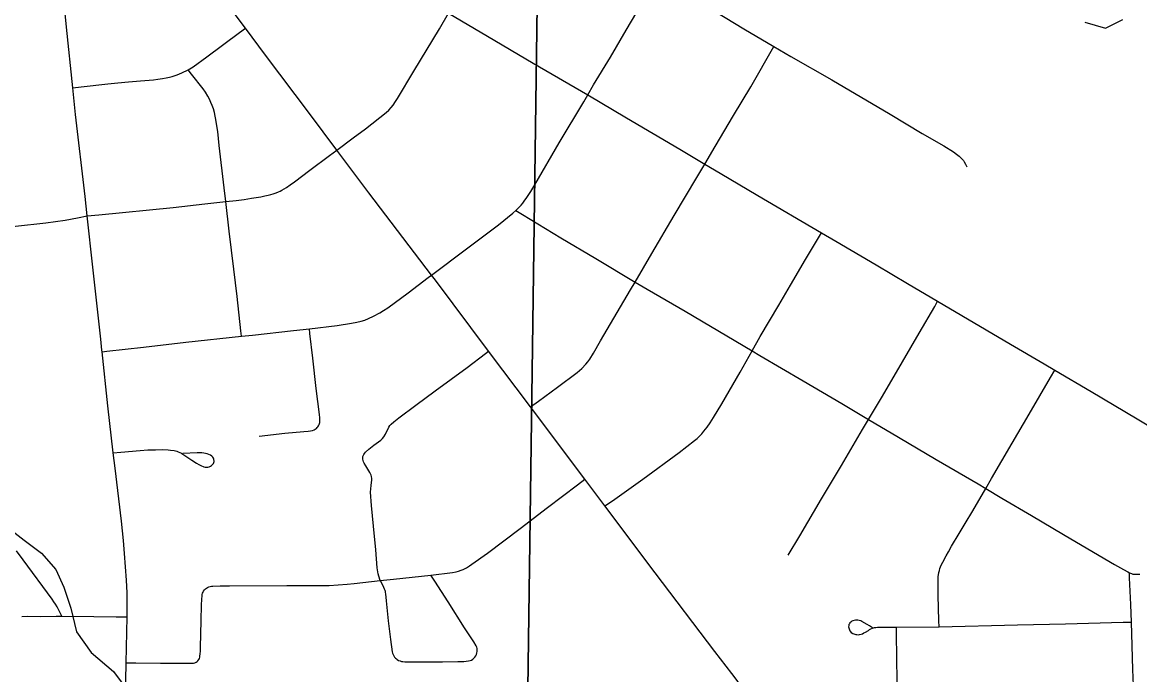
# Model space of a CAD drawing. Extents: x 0 to 34, y 0 to 22.
# Drawn here: x 4.0719 to 4.4125, y 15.4695 to 15.6684 of the extents above; entities that cross this region are included whole.
import ezdxf

# ---------------------------------------------------------------- set-up
doc = ezdxf.new("R2010")
doc.units = 0
for name, color, linetype in [('GM_X_City_Street', 7, 'Continuous'), ('GM_X_Corporation', 7, 'Continuous'), ('GM_X_County_Road', 7, 'Continuous'), ('GM_X_Minor_River', 7, 'Continuous'), ('GM_X_State_Route', 7, 'Continuous')]:
    doc.layers.add(name, color=color, linetype=linetype)

msp = doc.modelspace()

# ---------------------------------------------------------------- linework, layer by layer
at = {"layer": 'GM_X_City_Street'}
for points in [[(4.09623, 15.56797), (4.09772, 15.56813), (4.10882, 15.56937), (4.12179, 15.57089), (4.13875, 15.57272), (4.14209, 15.57308), (4.15463, 15.57448), (4.15945, 15.57503), (4.16791, 15.57604), (4.17223, 15.57666), (4.17387, 15.57699), (4.17519, 15.57732), (4.1763, 15.57765), (4.17745, 15.5781), (4.17901, 15.57884), (4.1809, 15.57987), (4.18205, 15.58057), (4.18333, 15.58139), (4.18955, 15.58596), (4.19569, 15.59065), (4.19666, 15.59138), (4.20734, 15.59941), (4.21708, 15.60669), (4.22148, 15.61023), (4.22236, 15.61104), (4.22286, 15.61154), (4.22395, 15.61269), (4.22445, 15.61333), (4.22489, 15.61393), (4.22571, 15.61504), (4.22691, 15.61689), (4.22818, 15.61891), (4.23556, 15.63165), (4.24306, 15.64424), (4.24427, 15.6463), (4.24606, 15.64934), (4.2512, 15.65781), (4.25603, 15.66608), (4.26546, 15.68213)], [(4.26546, 15.68213), (4.26735, 15.68105), (4.2741, 15.67718), (4.2833, 15.67169), (4.2919, 15.6665), (4.30105, 15.66106), (4.30616, 15.65803), (4.31864, 15.65088), (4.33644, 15.6404), (4.34619, 15.63456), (4.35281, 15.63074), (4.35573, 15.62893), (4.35666, 15.62829), (4.3575, 15.62765), (4.35805, 15.62716), (4.35846, 15.62673), (4.35879, 15.6263), (4.35907, 15.62591), (4.35946, 15.62523), (4.35984, 15.62433)], [(4.1678, 15.62947), (4.17279, 15.63318), (4.17653, 15.63596), (4.18286, 15.64098), (4.18365, 15.64168), (4.18439, 15.64247), (4.18496, 15.64321), (4.1857, 15.64427), (4.18632, 15.64521), (4.19129, 15.6535), (4.19907, 15.66647), (4.20183, 15.67127)], [(4.08733, 15.64845), (4.08991, 15.64876), (4.09801, 15.6497), (4.10108, 15.65004), (4.10428, 15.65034), (4.10792, 15.65065), (4.11059, 15.65082), (4.11195, 15.6509), (4.11327, 15.65106), (4.11471, 15.65127), (4.11577, 15.65147), (4.1168, 15.65168), (4.11763, 15.65189), (4.1191, 15.65238), (4.12059, 15.653), (4.12245, 15.65395), (4.12396, 15.65489), (4.12819, 15.65789), (4.13814, 15.6653), (4.13993, 15.66663)], [(4.22684, 15.55115), (4.22927, 15.55296), (4.23502, 15.55723), (4.24104, 15.56166), (4.24251, 15.56291), (4.24374, 15.5642), (4.24432, 15.56493), (4.24493, 15.56575), (4.246, 15.56756), (4.24814, 15.57134), (4.25735, 15.58685), (4.25875, 15.58925), (4.26384, 15.59795), (4.27066, 15.60951), (4.27749, 15.62111), (4.27993, 15.62524), (4.28309, 15.63062), (4.28867, 15.64004), (4.29397, 15.64881), (4.30105, 15.66106)], [(4.13875, 15.57272), (4.13856, 15.57437), (4.13739, 15.58485), (4.1364, 15.59319), (4.13502, 15.60479), (4.13394, 15.6138), (4.13343, 15.61799), (4.13198, 15.63088), (4.1315, 15.63514), (4.13117, 15.63744), (4.13092, 15.63884), (4.13071, 15.63987), (4.13047, 15.64098), (4.13018, 15.64205), (4.12981, 15.64307), (4.12944, 15.64402), (4.12902, 15.64497), (4.12853, 15.64595), (4.12777, 15.64714), (4.12705, 15.64817), (4.12351, 15.65261), (4.12245, 15.65395)], [(4.13394, 15.6138), (4.13715, 15.61416), (4.13953, 15.61445), (4.14181, 15.61478), (4.14323, 15.61502), (4.14461, 15.61528), (4.14586, 15.61552), (4.14686, 15.61573), (4.14766, 15.61593), (4.14839, 15.61616), (4.14931, 15.61646), (4.15002, 15.61676), (4.15054, 15.617), (4.15108, 15.6173), (4.15171, 15.61765), (4.15241, 15.61811), (4.15362, 15.61891), (4.15487, 15.61978), (4.15958, 15.62333), (4.16554, 15.62779), (4.1678, 15.62947)], [(4.0917, 15.60942), (4.09521, 15.60977), (4.11796, 15.61202), (4.12759, 15.6131), (4.13394, 15.6138)], [(4.04994, 15.60405), (4.05349, 15.60442), (4.06274, 15.60547), (4.06984, 15.6063), (4.07912, 15.60726), (4.085, 15.60812), (4.08872, 15.60878), (4.0917, 15.60942)], [(4.22236, 15.61104), (4.22443, 15.6098), (4.23607, 15.60277), (4.2467, 15.59644), (4.25875, 15.58925), (4.26235, 15.58711), (4.27403, 15.58041), (4.2944, 15.56828), (4.29673, 15.56688), (4.30993, 15.55912), (4.32169, 15.55221), (4.3299, 15.54737), (4.33905, 15.54198), (4.35048, 15.53515), (4.36327, 15.52768), (4.3656, 15.52628), (4.37051, 15.52336), (4.37956, 15.51806), (4.38934, 15.51226), (4.39848, 15.50692), (4.40489, 15.50314), (4.40756, 15.50158), (4.40896, 15.50084), (4.4094, 15.50063), (4.41008, 15.50034), (4.41047, 15.50022), (4.41092, 15.50016), (4.41139, 15.50014), (4.41262, 15.50022)], [(4.24951, 15.52097), (4.25178, 15.52258), (4.26103, 15.52916), (4.27217, 15.53727), (4.27686, 15.54089), (4.27768, 15.54159), (4.27849, 15.54237), (4.27904, 15.54294), (4.2797, 15.54377), (4.28064, 15.54496), (4.28163, 15.54636), (4.28257, 15.54792), (4.2852, 15.55215), (4.2907, 15.56172), (4.2944, 15.56828), (4.29688, 15.57268), (4.30255, 15.58218), (4.30612, 15.58831), (4.31069, 15.59608), (4.31459, 15.60274), (4.3155, 15.60429)], [(4.30541, 15.50596), (4.3089, 15.51184), (4.31556, 15.52311), (4.32168, 15.53335), (4.32805, 15.54429), (4.3299, 15.54737), (4.33414, 15.55444), (4.34022, 15.56489), (4.34535, 15.57369), (4.35004, 15.58183), (4.35094, 15.5834)], [(4.14408, 15.5423), (4.15193, 15.54313), (4.15773, 15.54366), (4.15904, 15.54381), (4.15978, 15.54391), (4.1604, 15.54403), (4.16087, 15.5442), (4.16122, 15.54436), (4.16157, 15.54459), (4.16184, 15.54486), (4.16206, 15.54512), (4.16225, 15.54543), (4.16241, 15.54578), (4.16254, 15.54609), (4.16261, 15.54644), (4.16266, 15.54683), (4.16265, 15.54722), (4.16261, 15.54788), (4.1625, 15.54891), (4.16151, 15.55674), (4.16046, 15.56605), (4.15961, 15.5736), (4.15945, 15.57503)], [(4.18105, 15.49824), (4.18064, 15.49957), (4.18043, 15.50023), (4.18027, 15.50089), (4.1801, 15.50208), (4.17965, 15.50763), (4.17895, 15.51479), (4.17841, 15.52108), (4.17808, 15.52523), (4.17812, 15.52622), (4.17824, 15.52725), (4.17839, 15.52815), (4.17845, 15.52881), (4.17845, 15.52938), (4.17841, 15.52992), (4.17827, 15.53037), (4.17809, 15.53076), (4.17783, 15.53119), (4.17726, 15.53218), (4.17664, 15.53321), (4.17615, 15.53403), (4.17595, 15.53444), (4.1758, 15.53481), (4.17572, 15.53526), (4.17569, 15.53568), (4.17576, 15.53609), (4.17603, 15.5367), (4.17624, 15.53697), (4.17656, 15.53736), (4.17758, 15.53831), (4.1791, 15.5395), (4.18122, 15.54102), (4.18176, 15.54156), (4.18217, 15.54209), (4.18262, 15.54287), (4.18299, 15.54361), (4.1834, 15.54452), (4.18369, 15.54505), (4.18398, 15.54546), (4.18435, 15.54592), (4.18517, 15.54666), (4.18665, 15.54781), (4.19191, 15.55172), (4.19776, 15.55612), (4.20753, 15.56319), (4.21312, 15.56751), (4.214, 15.56819)], [(4.3514, 15.48416), (4.35135, 15.48597), (4.35114, 15.49382), (4.35106, 15.49732), (4.3511, 15.49876), (4.35113, 15.49942), (4.35121, 15.50001), (4.35134, 15.50065), (4.35147, 15.50127), (4.35165, 15.50186), (4.35184, 15.50242), (4.35214, 15.50312), (4.35249, 15.50386), (4.35351, 15.50574), (4.35422, 15.50703), (4.35521, 15.50867), (4.35751, 15.51258), (4.35932, 15.5156), (4.36166, 15.51953), (4.3656, 15.52628), (4.36738, 15.52932), (4.3737, 15.54017), (4.37889, 15.54901), (4.38538, 15.56016), (4.38667, 15.56237)], [(4.09966, 15.5372), (4.10191, 15.53739), (4.10787, 15.53788), (4.11017, 15.53805), (4.11252, 15.53813), (4.11462, 15.53815), (4.11637, 15.53809), (4.11708, 15.53801), (4.11823, 15.53784), (4.11901, 15.53764), (4.11948, 15.5375), (4.11997, 15.53731), (4.12042, 15.53709), (4.1209, 15.5368), (4.12238, 15.53577), (4.12359, 15.53495), (4.12499, 15.53402), (4.1257, 15.53362), (4.12637, 15.53328), (4.12727, 15.53294), (4.12768, 15.53285), (4.1281, 15.53283), (4.12852, 15.53285), (4.12892, 15.53291), (4.12933, 15.53308), (4.12962, 15.53328), (4.12992, 15.53359), (4.13016, 15.5339), (4.13042, 15.53458), (4.13035, 15.53526), (4.13023, 15.53557), (4.13004, 15.53585), (4.12972, 15.53618), (4.12933, 15.53645), (4.1288, 15.5367), (4.1283, 15.53688), (4.12778, 15.53702), (4.12725, 15.53711), (4.12666, 15.53715), (4.12606, 15.53715), (4.12523, 15.53713), (4.12085, 15.53698)], [(4.10355, 15.4731), (4.10655, 15.4731), (4.11401, 15.47309), (4.12206, 15.47306), (4.12375, 15.47306), (4.12414, 15.47308), (4.12451, 15.47317), (4.12488, 15.47331), (4.12521, 15.47351), (4.12548, 15.47378), (4.12573, 15.47413), (4.12589, 15.4745), (4.126, 15.47487), (4.12607, 15.47529), (4.12613, 15.47574), (4.12621, 15.47676), (4.12624, 15.47785), (4.1264, 15.48606), (4.12654, 15.4907), (4.12662, 15.49251), (4.12671, 15.49354), (4.12677, 15.49399), (4.12687, 15.49438), (4.12701, 15.49469), (4.1272, 15.495), (4.12751, 15.49543), (4.12778, 15.49568), (4.12808, 15.49593), (4.12841, 15.49613), (4.12878, 15.49632), (4.12915, 15.49642), (4.12956, 15.4965), (4.13004, 15.49655), (4.13223, 15.49661), (4.1351, 15.49659), (4.15254, 15.49669), (4.16273, 15.49673), (4.16549, 15.49676), (4.16816, 15.4969), (4.17092, 15.49713), (4.17308, 15.49735), (4.18105, 15.49824), (4.18512, 15.4987), (4.19649, 15.49989), (4.2031, 15.50067), (4.20415, 15.50088), (4.20493, 15.50109), (4.20574, 15.50135), (4.20627, 15.50156), (4.20674, 15.50179), (4.20736, 15.50213), (4.2082, 15.50267), (4.20896, 15.5032), (4.21373, 15.50661), (4.22373, 15.51415), (4.23202, 15.52046), (4.24114, 15.52743), (4.24336, 15.52912)], [(4.08397, 15.48733), (4.08341, 15.48857), (4.08301, 15.48943), (4.08258, 15.49023), (4.08207, 15.49101), (4.08156, 15.49175), (4.08101, 15.49258), (4.07221, 15.5045), (4.0702, 15.50726)], [(4.18105, 15.49824), (4.18179, 15.49675), (4.18228, 15.49568), (4.1824, 15.49527), (4.18251, 15.49495), (4.18257, 15.49455), (4.18262, 15.49418), (4.18283, 15.492), (4.18344, 15.48596), (4.18412, 15.48029), (4.18464, 15.47654), (4.18478, 15.47605), (4.18494, 15.47566), (4.18517, 15.47527), (4.18541, 15.4749), (4.18566, 15.47461), (4.18595, 15.47434), (4.18623, 15.47412), (4.18664, 15.47389), (4.18706, 15.47371), (4.18751, 15.47359), (4.18788, 15.47352), (4.18856, 15.47346), (4.18933, 15.47346), (4.19365, 15.47346), (4.19999, 15.47346), (4.20467, 15.47351), (4.2065, 15.47356), (4.20727, 15.47363), (4.20792, 15.47373), (4.20846, 15.47388), (4.20883, 15.474), (4.20922, 15.47423), (4.20961, 15.47455), (4.20988, 15.47488), (4.21014, 15.47528), (4.21035, 15.47573), (4.21051, 15.47622), (4.21058, 15.47663), (4.21059, 15.47696), (4.21055, 15.47748), (4.21045, 15.47789), (4.21029, 15.4783), (4.20952, 15.47951), (4.20674, 15.48385), (4.2017, 15.49176), (4.19767, 15.49805), (4.19649, 15.49989)], [(4.41104, 15.456), (4.41092, 15.45891), (4.41044, 15.47114), (4.41013, 15.48198), (4.40999, 15.48558), (4.40984, 15.49094), (4.40947, 15.49908), (4.4094, 15.50063)], [(4.07175, 15.48723), (4.07356, 15.48739), (4.07758, 15.48731), (4.08225, 15.48734), (4.08397, 15.48733), (4.09375, 15.48726), (4.10058, 15.48721), (4.10385, 15.48718)], [(4.3311, 15.48383), (4.33022, 15.4844), (4.3295, 15.48483), (4.32783, 15.48578), (4.32749, 15.48592), (4.32706, 15.48608), (4.32661, 15.48617), (4.32626, 15.48618), (4.32593, 15.48617), (4.3255, 15.48608), (4.32513, 15.48596), (4.3248, 15.48581), (4.32447, 15.48559), (4.32422, 15.48534), (4.32404, 15.48507), (4.32392, 15.48479), (4.32384, 15.48448), (4.32381, 15.48413), (4.32394, 15.48347), (4.32417, 15.48294), (4.32455, 15.48244), (4.32507, 15.48209), (4.32567, 15.48187), (4.32601, 15.48178), (4.32634, 15.48174), (4.32678, 15.4817), (4.32717, 15.48174), (4.32758, 15.48185), (4.32803, 15.48203), (4.32842, 15.48224), (4.3289, 15.48251), (4.32983, 15.48305), (4.33022, 15.48327), (4.33057, 15.48346), (4.33112, 15.48368), (4.33174, 15.48387), (4.33213, 15.48395), (4.33256, 15.48401), (4.33322, 15.48403), (4.33456, 15.48405), (4.33837, 15.48403), (4.3514, 15.48416), (4.37526, 15.48468), (4.38994, 15.48505), (4.40748, 15.48551), (4.40999, 15.48558)], [(4.33867, 15.46231), (4.33852, 15.47401), (4.33839, 15.48256), (4.33837, 15.48403)]]:
    msp.add_lwpolyline(points, dxfattribs=at)
at = {"layer": 'GM_X_Corporation'}
for points in [[(4.74242, 15.74864), (4.73217, 15.24548), (4.22309, 15.24934), (4.22989, 15.74816)], [(4.22989, 15.74816), (4.22309, 15.24934), (3.70377, 15.25213), (3.70332, 15.74532)]]:
    msp.add_lwpolyline(points, close=True, dxfattribs=at)
at = {"layer": 'GM_X_County_Road'}
for points in [[(4.20183, 15.67127), (4.21372, 15.66426), (4.22768, 15.65599), (4.24427, 15.6463)], [(4.24427, 15.6463), (4.25614, 15.63927), (4.27238, 15.62973), (4.27993, 15.62524)], [(4.27993, 15.62524), (4.28468, 15.62242), (4.29615, 15.61567), (4.3155, 15.60429)], [(4.3155, 15.60429), (4.31988, 15.60172), (4.33218, 15.59451), (4.34176, 15.58879), (4.35094, 15.5834)], [(4.35094, 15.5834), (4.3731, 15.5703), (4.38338, 15.5643), (4.38667, 15.56237)], [(4.38667, 15.56237), (4.39771, 15.55588), (4.4118, 15.54749), (4.41907, 15.54317)]]:
    msp.add_lwpolyline(points, dxfattribs=at)
at = {"layer": 'GM_X_Minor_River'}
for points in [[(4.39582, 15.66845), (4.40207, 15.66669), (4.4074, 15.66931)], [(4.06609, 15.51554), (4.07251, 15.51056), (4.07779, 15.50653), (4.08212, 15.50157), (4.08455, 15.49624), (4.08677, 15.48977), (4.08843, 15.48255), (4.09294, 15.47625), (4.09973, 15.47051), (4.10442, 15.46421)]]:
    msp.add_lwpolyline(points, dxfattribs=at)
at = {"layer": 'GM_X_State_Route'}
for points in [[(4.19786, 15.58979), (4.19666, 15.59138), (4.17751, 15.61646), (4.1678, 15.62947), (4.15948, 15.64063), (4.14601, 15.65845), (4.13993, 15.66663), (4.12622, 15.68499), (4.12521, 15.68634), (4.10621, 15.71208), (4.09426, 15.72791), (4.09266, 15.73017), (4.08916, 15.73535), (4.08833, 15.73658), (4.08755, 15.73765), (4.08694, 15.73839), (4.08628, 15.73908), (4.08457, 15.74041), (4.08304, 15.74154), (4.08151, 15.74263), (4.07978, 15.74386), (4.0783, 15.7449), (4.07662, 15.74603)], [(4.09618, 15.56845), (4.09582, 15.57185), (4.09343, 15.59381), (4.0917, 15.60942), (4.09104, 15.61535), (4.08816, 15.64036), (4.08733, 15.64845), (4.08544, 15.667), (4.08388, 15.68261)], [(4.33687, 15.3766), (4.33506, 15.38018), (4.32995, 15.39028), (4.32063, 15.40886), (4.3102, 15.42947), (4.30616, 15.43751), (4.30083, 15.44818), (4.29692, 15.4562), (4.29586, 15.45838), (4.29477, 15.4604), (4.2938, 15.46208), (4.29306, 15.46319), (4.29133, 15.46566), (4.28952, 15.46817), (4.2882, 15.46994), (4.28304, 15.47655), (4.26482, 15.50057), (4.24951, 15.52097), (4.24336, 15.52912), (4.22684, 15.55115), (4.214, 15.56819), (4.19786, 15.58979)], [(4.10065, 15.34981), (4.10068, 15.35081), (4.10134, 15.38089), (4.10186, 15.40068), (4.1019, 15.40226), (4.10222, 15.41637), (4.10238, 15.42336), (4.10314, 15.45162), (4.10355, 15.4731), (4.10385, 15.48718), (4.10387, 15.48772), (4.10387, 15.49134), (4.10386, 15.49447), (4.1037, 15.49833), (4.10339, 15.50244), (4.1031, 15.50643), (4.10277, 15.51046), (4.10215, 15.5163), (4.10026, 15.53246), (4.09966, 15.5372), (4.09797, 15.55154), (4.09623, 15.56797), (4.09618, 15.56845)]]:
    msp.add_lwpolyline(points, dxfattribs=at)

doc.saveas('drawing.dxf')
